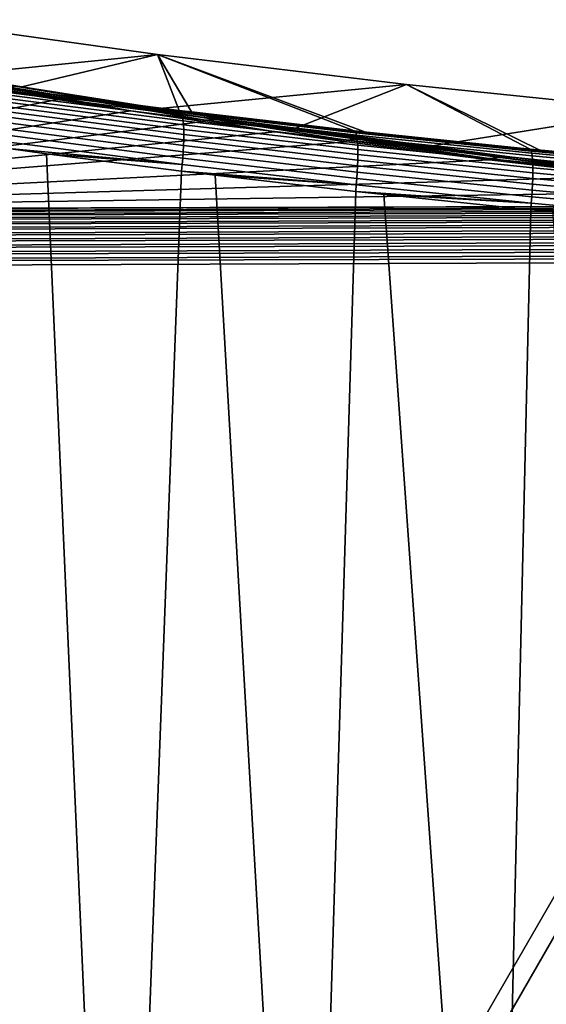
# Model space of a CAD drawing. Header units: metres. Extents: x -109 to 109, y -100 to 58.
# Tile 417 of 642: x 31 to 39, y -12 to 3. Entities that reach past the tile are written whole.
import ezdxf

# ---------------------------------------------------------------- set-up
doc = ezdxf.new("R2010")
doc.units = ezdxf.units.M
doc.layers.add('solid_21_062_100_XXX', color=7, linetype='CONTINUOUS')

msp = doc.modelspace()

# ---------------------------------------------------------------- linework, layer by layer
at = {"layer": 'solid_21_062_100_XXX'}
for points in [[(28.835571, 2.028013, -13.484472), (29.22592, 2.66965, 0.004598), (32.886032, 2.157835, 0.004598), (29.862291, 1.850468, -13.97524)], [(29.22592, 2.66965, 0.004598), (30.822872, 1.635698, 22.073257), (33.206326, 1.330965, 21.646809), (32.886032, 2.157835, 0.004598)], [(30.88382, 1.680161, -14.445942), (29.862291, 1.850468, -13.97524), (32.886032, 2.157835, 0.004598)], [(30.88382, 1.680161, -14.445942), (32.886032, 2.157835, 0.004598), (36.555103, 1.713891, 0.004598), (32.912495, 1.360612, -15.329186)], [(32.886032, 2.157835, 0.004598), (35.952805, 1.013153, 21.228325), (38.37767, 0.762123, 20.923023), (36.555103, 1.713891, 0.004598)], [(32.886032, 2.157835, 0.004598), (35.785587, 1.031485, 21.251587), (35.952805, 1.013153, 21.228325)], [(32.886032, 2.157835, 0.004598), (33.386322, 1.309045, 21.617004), (35.785587, 1.031485, 21.251587)], [(32.886032, 2.157835, 0.004598), (33.206326, 1.330965, 21.646809), (33.386322, 1.309045, 21.617004)], [(29.654354, 1.848893, -14.153419), (31.54413, 1.501533, -15.147445), (30.328085, 1.670621, -14.689511), (29.524607, 1.835862, -14.227881)], [(31.82638, 1.515866, -15.00142), (31.684223, 1.514348, -15.075094), (29.654354, 1.848893, -14.153419), (29.785679, 1.850647, -14.077585)], [(29.654354, 1.848893, -14.153419), (31.684223, 1.514348, -15.075094), (31.54413, 1.501533, -15.147445)], [(29.785679, 1.850647, -14.077585), (29.862291, 1.850468, -13.97524), (30.88382, 1.680161, -14.445942)], [(29.785679, 1.850647, -14.077585), (30.88382, 1.680161, -14.445942), (31.82638, 1.515866, -15.00142)], [(30.328085, 1.670621, -14.689511), (31.410234, 1.494886, -15.17234), (23.166414, -0.126966, -19.628342)], [(31.54413, 1.501533, -15.147445), (31.410234, 1.494886, -15.17234), (30.328085, 1.670621, -14.689511)], [(30.64171, 1.659963, 22.108091), (33.206326, 1.330965, 21.646809), (30.822872, 1.635698, 22.073257)], [(30.658113, 1.648933, 22.203033), (33.220531, 1.320381, 21.742516), (33.206326, 1.330965, 21.646809), (30.64171, 1.659963, 22.108091)], [(30.673216, 1.627628, 22.29641), (33.233578, 1.299431, 21.836645), (33.220531, 1.320381, 21.742516), (30.658113, 1.648933, 22.203033)], [(30.686485, 1.596364, 22.387224), (33.244961, 1.26842, 21.928179), (33.233578, 1.299431, 21.836645), (30.673216, 1.627628, 22.29641)], [(31.82638, 1.515866, -15.00142), (30.88382, 1.680161, -14.445942), (32.912495, 1.360612, -15.329186)], [(33.895382, 1.202045, -15.867395), (32.912495, 1.360612, -15.329186), (36.555103, 1.713891, 0.004598), (34.920467, 1.06867, -16.136124)], [(34.920467, 1.06867, -16.136124), (36.555103, 1.713891, 0.004598), (40.232231, 1.337943, 0.004598), (36.904099, 0.80393, -16.867838)], [(36.555103, 1.713891, 0.004598), (38.520229, 0.748226, 20.906935), (40.980484, 0.523424, 20.661621), (40.232231, 1.337943, 0.004598)], [(36.555103, 1.713891, 0.004598), (38.37767, 0.762123, 20.923023), (38.520229, 0.748226, 20.906935)], [(31.410234, 1.494886, -15.17234), (32.486874, 1.326993, -15.633624), (23.166414, -0.126966, -19.628342)], [(30.697771, 1.555502, 22.474426), (33.254551, 1.227712, 22.016045), (33.244961, 1.26842, 21.928179), (30.686485, 1.596364, 22.387224)], [(30.706942, 1.505517, 22.556999), (33.262238, 1.177782, 22.099215), (33.254551, 1.227712, 22.016045), (30.697771, 1.555502, 22.474426)], [(30.713888, 1.44699, 22.633989), (33.267925, 1.119215, 22.17672), (33.262238, 1.177782, 22.099215), (30.706942, 1.505517, 22.556999)], [(31.54413, 1.501533, -15.147445), (32.486874, 1.326993, -15.633624), (31.410234, 1.494886, -15.17234)], [(31.684223, 1.514348, -15.075094), (33.591644, 1.18764, -16.010744), (32.486874, 1.326993, -15.633624), (31.54413, 1.501533, -15.147445)], [(31.82638, 1.515866, -15.00142), (33.742237, 1.200495, -15.939724), (31.684223, 1.514348, -15.075094)], [(31.684223, 1.514348, -15.075094), (33.742237, 1.200495, -15.939724), (33.591644, 1.18764, -16.010744)], [(31.82638, 1.515866, -15.00142), (32.912495, 1.360612, -15.329186), (33.895382, 1.202045, -15.867395)], [(31.82638, 1.515866, -15.00142), (33.895382, 1.202045, -15.867395), (33.742237, 1.200495, -15.939724)], [(32.486874, 1.326993, -15.633624), (33.557362, 1.166908, -16.073452), (23.166414, -0.126966, -19.628342)], [(30.718531, 1.380599, 22.7045), (33.271557, 1.052694, 22.247652), (33.267925, 1.119215, 22.17672), (30.713888, 1.44699, 22.633989)], [(30.720818, 1.307115, 22.767714), (33.273079, 0.978998, 22.31118), (33.271557, 1.052694, 22.247652), (30.718531, 1.380599, 22.7045)], [(30.720718, 1.227392, 22.822897), (33.27248, 0.898988, 22.366566), (33.273079, 0.978998, 22.31118), (30.720818, 1.307115, 22.767714)], [(33.591644, 1.18764, -16.010744), (33.557362, 1.166908, -16.073452), (32.486874, 1.326993, -15.633624)], [(33.206326, 1.330965, 21.646809), (35.785587, 1.031485, 21.251587), (33.386322, 1.309045, 21.617004)], [(33.220531, 1.320381, 21.742516), (35.797554, 1.02128, 21.34796), (35.785587, 1.031485, 21.251587), (33.206326, 1.330965, 21.646809)], [(33.233578, 1.299431, 21.836645), (35.808495, 1.000648, 21.442749), (35.797554, 1.02128, 21.34796), (33.220531, 1.320381, 21.742516)], [(38.11517, 0.641413, -17.414381), (36.904099, 0.80393, -16.867838), (40.232231, 1.337943, 0.004598), (38.866905, 0.565018, -17.52809)], [(33.557362, 1.166908, -16.073452), (34.621193, 1.01458, -16.49197), (23.166414, -0.126966, -19.628342)], [(30.718239, 1.142353, 22.869408), (33.269768, 0.813599, 22.413158), (33.27248, 0.898988, 22.366566), (30.720718, 1.227392, 22.822897)], [(33.244961, 1.26842, 21.928179), (35.817951, 0.969866, 21.53491), (35.808495, 1.000648, 21.442749), (33.233578, 1.299431, 21.836645)], [(33.254551, 1.227712, 22.016045), (35.825813, 0.929296, 21.623358), (35.817951, 0.969866, 21.53491), (33.244961, 1.26842, 21.928179)], [(33.262238, 1.177782, 22.099215), (35.831985, 0.879415, 21.70705), (35.825813, 0.929296, 21.623358), (33.254551, 1.227712, 22.016045)], [(33.267925, 1.119215, 22.17672), (35.836399, 0.820811, 21.785004), (35.831985, 0.879415, 21.70705), (33.262238, 1.177782, 22.099215)], [(33.591644, 1.18764, -16.010744), (34.621193, 1.01458, -16.49197), (33.557362, 1.166908, -16.073452)], [(33.742237, 1.200495, -15.939724), (35.666504, 0.895194, -16.815006), (34.621193, 1.01458, -16.49197), (33.591644, 1.18764, -16.010744)], [(33.895382, 1.202045, -15.867395), (35.827724, 0.908357, -16.744497), (33.742237, 1.200495, -15.939724)], [(33.742237, 1.200495, -15.939724), (35.827724, 0.908357, -16.744497), (35.666504, 0.895194, -16.815006)], [(33.895382, 1.202045, -15.867395), (34.920467, 1.06867, -16.136124), (35.991997, 0.910218, -16.672659)], [(33.895382, 1.202045, -15.867395), (35.991997, 0.910218, -16.672659), (35.827724, 0.908357, -16.744497)], [(30.706272, 0.960331, 22.934366), (33.258148, 0.63073, 22.477898), (33.264973, 0.72383, 22.450415), (30.713404, 1.052987, 22.90671)], [(30.713404, 1.052987, 22.90671), (33.264973, 0.72383, 22.450415), (33.269768, 0.813599, 22.413158), (30.718239, 1.142353, 22.869408)], [(33.271557, 1.052694, 22.247652), (35.839005, 0.754172, 21.8563), (35.836399, 0.820811, 21.785004), (33.267925, 1.119215, 22.17672)], [(33.273079, 0.978998, 22.31118), (35.839764, 0.680284, 21.920101), (35.839005, 0.754172, 21.8563), (33.271557, 1.052694, 22.247652)], [(35.991997, 0.910218, -16.672659), (34.920467, 1.06867, -16.136124), (36.904099, 0.80393, -16.867838)], [(35.785587, 1.031485, 21.251587), (38.37767, 0.762123, 20.923023), (35.952805, 1.013153, 21.228325)], [(35.797554, 1.02128, 21.34796), (38.387402, 0.75229, 21.019968), (38.37767, 0.762123, 20.923023), (35.785587, 1.031485, 21.251587)], [(35.808495, 1.000648, 21.442749), (38.396194, 0.731938, 21.115324), (38.387402, 0.75229, 21.019968), (35.797554, 1.02128, 21.34796)], [(34.621193, 1.01458, -16.49197), (35.678505, 0.869844, -16.889631), (23.166414, -0.126966, -19.628342)], [(30.696926, 0.865459, 22.952059), (33.249378, 0.535388, 22.495289), (33.258148, 0.63073, 22.477898), (30.706272, 0.960331, 22.934366)], [(33.269768, 0.813599, 22.413158), (35.835743, 0.514309, 22.022312), (35.838673, 0.600015, 21.975657), (33.27248, 0.898988, 22.366566)], [(33.27248, 0.898988, 22.366566), (35.838673, 0.600015, 21.975657), (35.839764, 0.680284, 21.920101), (33.273079, 0.978998, 22.31118)], [(35.666504, 0.895194, -16.815006), (35.678505, 0.869844, -16.889631), (34.621193, 1.01458, -16.49197)], [(35.827724, 0.908357, -16.744497), (37.767761, 0.625198, -17.557486), (35.666504, 0.895194, -16.815006)], [(35.666504, 0.895194, -16.815006), (37.767761, 0.625198, -17.557486), (37.773457, 0.602601, -17.623873), (35.678505, 0.869844, -16.889631)], [(35.817951, 0.969866, 21.53491), (38.403683, 0.701357, 21.208023), (38.396194, 0.731938, 21.115324), (35.808495, 1.000648, 21.442749)], [(35.825813, 0.929296, 21.623358), (38.409786, 0.660908, 21.296967), (38.403683, 0.701357, 21.208023), (35.817951, 0.969866, 21.53491)], [(35.831985, 0.879415, 21.70705), (38.414425, 0.61107, 21.381104), (38.409786, 0.660908, 21.296967), (35.825813, 0.929296, 21.623358)], [(35.991997, 0.910218, -16.672659), (37.93969, 0.638948, -17.486626), (35.827724, 0.908357, -16.744497)], [(35.827724, 0.908357, -16.744497), (37.93969, 0.638948, -17.486626), (37.767761, 0.625198, -17.557486)], [(35.836399, 0.820811, 21.785004), (38.417545, 0.552432, 21.459436), (38.414425, 0.61107, 21.381104), (35.831985, 0.879415, 21.70705)], [(35.991997, 0.910218, -16.672659), (36.904099, 0.80393, -16.867838), (38.11517, 0.641413, -17.414381)], [(35.991997, 0.910218, -16.672659), (38.11517, 0.641413, -17.414381), (37.93969, 0.638948, -17.486626)], [(35.678505, 0.869844, -16.889631), (37.773457, 0.602601, -17.623873), (23.166414, -0.126966, -19.628342)], [(29.654879, -22.179102, 23.163458), (32.260574, -22.181927, 22.669519), (31.248692, 0.693864, 22.852884), (30.68646, 0.769343, 22.959396)], [(30.696926, 0.865459, 22.952059), (30.68646, 0.769343, 22.959396), (33.249378, 0.535388, 22.495289)], [(33.249378, 0.535388, 22.495289), (30.68646, 0.769343, 22.959396), (31.248692, 0.693864, 22.852884)], [(33.264973, 0.72383, 22.450415), (35.831009, 0.424176, 22.059517), (35.835743, 0.514309, 22.022312), (33.269768, 0.813599, 22.413158)], [(35.839005, 0.754172, 21.8563), (38.419113, 0.485688, 21.53104), (38.417545, 0.552432, 21.459436), (35.836399, 0.820811, 21.785004)], [(35.839764, 0.680284, 21.920101), (38.419109, 0.411629, 21.595068), (38.419113, 0.485688, 21.53104), (35.839005, 0.754172, 21.8563)], [(38.37767, 0.762123, 20.923023), (40.980484, 0.523424, 20.661621), (38.520229, 0.748226, 20.906935)], [(38.387402, 0.75229, 21.019968), (40.987949, 0.513929, 20.759031), (40.980484, 0.523424, 20.661621), (38.37767, 0.762123, 20.923023)], [(38.396194, 0.731938, 21.115324), (40.994556, 0.493819, 20.854855), (40.987949, 0.513929, 20.759031), (38.387402, 0.75229, 21.019968)], [(38.403683, 0.701357, 21.208023), (41.000053, 0.46341, 20.947996), (40.994556, 0.493819, 20.854855), (38.396194, 0.731938, 21.115324)], [(37.773457, 0.602601, -17.623873), (39.861874, 0.361886, -18.285234), (23.166414, -0.126966, -19.628342)], [(32.260574, -22.181927, 22.669519), (32.383881, -22.181999, 22.647903), (33.239624, 0.438816, 22.502243), (31.248692, 0.693864, 22.852884)], [(33.249378, 0.535388, 22.495289), (31.248692, 0.693864, 22.852884), (33.239624, 0.438816, 22.502243)], [(33.249378, 0.535388, 22.495289), (35.816372, 0.234909, 22.103949), (35.824528, 0.330676, 22.086838), (33.258148, 0.63073, 22.477898)], [(33.258148, 0.63073, 22.477898), (35.824528, 0.330676, 22.086838), (35.831009, 0.424176, 22.059517), (33.264973, 0.72383, 22.450415)], [(35.835743, 0.514309, 22.022312), (38.414402, 0.245143, 21.69746), (38.417534, 0.331129, 21.650761), (35.838673, 0.600015, 21.975657)], [(35.838673, 0.600015, 21.975657), (38.417534, 0.331129, 21.650761), (38.419109, 0.411629, 21.595068), (35.839764, 0.680284, 21.920101)], [(37.93969, 0.638948, -17.486626), (39.893784, 0.378641, -18.235472), (37.767761, 0.625198, -17.557486)], [(37.767761, 0.625198, -17.557486), (39.893784, 0.378641, -18.235472), (39.861874, 0.361886, -18.285234), (37.773457, 0.602601, -17.623873)], [(38.11517, 0.641413, -17.414381), (40.076458, 0.393268, -18.163368), (37.93969, 0.638948, -17.486626)], [(37.93969, 0.638948, -17.486626), (40.076458, 0.393268, -18.163368), (39.893784, 0.378641, -18.235472)], [(38.11517, 0.641413, -17.414381), (38.866905, 0.565018, -17.52809), (40.263176, 0.396637, -18.089785)], [(38.11517, 0.641413, -17.414381), (40.263176, 0.396637, -18.089785), (40.076458, 0.393268, -18.163368)], [(38.409786, 0.660908, 21.296967), (41.004368, 0.423064, 21.037348), (41.000053, 0.46341, 20.947996), (38.403683, 0.701357, 21.208023)], [(38.414425, 0.61107, 21.381104), (41.00745, 0.373261, 21.121849), (41.004368, 0.423064, 21.037348), (38.409786, 0.660908, 21.296967)], [(38.417545, 0.552432, 21.459436), (41.009262, 0.314592, 21.200493), (41.00745, 0.373261, 21.121849), (38.414425, 0.61107, 21.381104)], [(32.383881, -22.181999, 22.647903), (35.031406, -22.182148, 22.221777), (33.73494, 0.378312, 22.4214), (33.239624, 0.438816, 22.502243)], [(33.249378, 0.535388, 22.495289), (33.239624, 0.438816, 22.502243), (35.816372, 0.234909, 22.103949)], [(35.816372, 0.234909, 22.103949), (33.239624, 0.438816, 22.502243), (33.73494, 0.378312, 22.4214)], [(35.831009, 0.424176, 22.059517), (38.409752, 0.154687, 21.734613), (38.414402, 0.245143, 21.69746), (35.835743, 0.514309, 22.022312)], [(38.419113, 0.485688, 21.53104), (41.009789, 0.247756, 21.272346), (41.009262, 0.314592, 21.200493), (38.417545, 0.552432, 21.459436)], [(38.419109, 0.411629, 21.595068), (41.009018, 0.173547, 21.336554), (41.009789, 0.247756, 21.272346), (38.419113, 0.485688, 21.53104)], [(39.861874, 0.361886, -18.285234), (41.970924, 0.144717, -18.881901), (23.166414, -0.126966, -19.628342)], [(35.031406, -22.182148, 22.221777), (35.125832, -22.182104, 22.207914), (35.807373, 0.137928, 22.110559), (33.73494, 0.378312, 22.4214)], [(35.816372, 0.234909, 22.103949), (33.73494, 0.378312, 22.4214), (35.807373, 0.137928, 22.110559)], [(35.816372, 0.234909, 22.103949), (38.396141, -0.035313, 21.778641), (38.403641, 0.060831, 21.76178), (35.824528, 0.330676, 22.086838)], [(35.824528, 0.330676, 22.086838), (38.403641, 0.060831, 21.76178), (38.409752, 0.154687, 21.734613), (35.831009, 0.424176, 22.059517)], [(38.414402, 0.245143, 21.69746), (41.003639, 0.006616, 21.439079), (41.006958, 0.092847, 21.392353), (38.417534, 0.331129, 21.650761)], [(38.417534, 0.331129, 21.650761), (41.006958, 0.092847, 21.392353), (41.009018, 0.173547, 21.336554), (38.419109, 0.411629, 21.595068)], [(35.816372, 0.234909, 22.103949), (35.807373, 0.137928, 22.110559), (38.396141, -0.035313, 21.778641)], [(38.403641, 0.060831, 21.76178), (40.993385, -0.178286, 21.503208), (40.999096, -0.084121, 21.476177), (38.409752, 0.154687, 21.734613)], [(38.409752, 0.154687, 21.734613), (40.999096, -0.084121, 21.476177), (41.003639, 0.006616, 21.439079), (38.414402, 0.245143, 21.69746)], [(44.129547, -0.068957, -19.464907), (23.166414, -0.126966, -19.628342), (41.970924, 0.144717, -18.881901), (44.129009, -0.050568, -19.418442)], [(35.125832, -22.182104, 22.207914), (37.813786, -22.179329, 21.851494), (36.224052, 0.092081, 22.053381), (35.807373, 0.137928, 22.110559)], [(38.396141, -0.035313, 21.778641), (35.807373, 0.137928, 22.110559), (36.224052, 0.092081, 22.053381)], [(37.813786, -22.179329, 21.851494), (37.878719, -22.179226, 21.843794), (38.387886, -0.132663, 21.784901), (36.224052, 0.092081, 22.053381)], [(38.396141, -0.035313, 21.778641), (36.224052, 0.092081, 22.053381), (38.387886, -0.132663, 21.784901)], [(38.396141, -0.035313, 21.778641), (40.986572, -0.274758, 21.519848), (40.993385, -0.178286, 21.503208), (38.403641, 0.060831, 21.76178)], [(44.129547, -0.068957, -19.464907), (2.20382, -0.203363, -19.838242), (23.166414, -0.126966, -19.628342)], [(44.129547, -0.068957, -19.464907), (44.130081, -0.089896, -19.510279), (2.204883, -0.242691, -19.93008), (2.20382, -0.203363, -19.838242)], [(44.130081, -0.089896, -19.510279), (44.130608, -0.113322, -19.55442), (2.204883, -0.242691, -19.93008)], [(44.130608, -0.113322, -19.55442), (44.13113, -0.139162, -19.597193), (2.205933, -0.291956, -20.016993), (2.204883, -0.242691, -19.93008)], [(44.13113, -0.139162, -19.597193), (44.131645, -0.167336, -19.638464), (2.205933, -0.291956, -20.016993)], [(37.878719, -22.179226, 21.843794), (40.605457, -22.173361, 21.558975), (38.71471, -0.164664, 21.748482), (38.387886, -0.132663, 21.784901)], [(38.396141, -0.035313, 21.778641), (38.387886, -0.132663, 21.784901), (40.986572, -0.274758, 21.519848)], [(40.986572, -0.274758, 21.519848), (38.387886, -0.132663, 21.784901), (38.71471, -0.164664, 21.748482)], [(44.131645, -0.167336, -19.638464), (44.132153, -0.197757, -19.678108), (2.206956, -0.350552, -20.09791), (2.205933, -0.291956, -20.016993)], [(44.132153, -0.197757, -19.678108), (44.132648, -0.230333, -19.716003), (2.206956, -0.350552, -20.09791)], [(44.133137, -0.264962, -19.752031), (2.207941, -0.417756, -20.171833), (2.206956, -0.350552, -20.09791), (44.132648, -0.230333, -19.716003)], [(44.133137, -0.264962, -19.752031), (44.13361, -0.301537, -19.786083), (2.207941, -0.417756, -20.171833)], [(44.134071, -0.339946, -19.81805), (2.208876, -0.49274, -20.237852), (2.207941, -0.417756, -20.171833), (44.13361, -0.301537, -19.786083)], [(44.134071, -0.339946, -19.81805), (44.134514, -0.380071, -19.847837), (2.208876, -0.49274, -20.237852)], [(44.134941, -0.421787, -19.875351), (2.209748, -0.574581, -20.295153), (2.208876, -0.49274, -20.237852), (44.134514, -0.380071, -19.847837)], [(44.134941, -0.421787, -19.875351), (44.135353, -0.464966, -19.900507), (2.209748, -0.574581, -20.295153)], [(44.135742, -0.509475, -19.923227), (2.210547, -0.662269, -20.343029), (2.209748, -0.574581, -20.295153), (44.135353, -0.464966, -19.900507)], [(44.135742, -0.509475, -19.923227), (44.136108, -0.555176, -19.943443), (2.210547, -0.662269, -20.343029)], [(44.136456, -0.601929, -19.96109), (2.211263, -0.754723, -20.380892), (2.210547, -0.662269, -20.343029), (44.136108, -0.555176, -19.943443)], [(44.136456, -0.601929, -19.96109), (44.13678, -0.64959, -19.976116), (2.211263, -0.754723, -20.380892)], [(44.13678, -0.64959, -19.976116), (44.137081, -0.698011, -19.988472), (2.211887, -0.850806, -20.408274), (2.211263, -0.754723, -20.380892)], [(44.137081, -0.698011, -19.988472), (44.137356, -0.747044, -19.998123), (2.211887, -0.850806, -20.408274)], [(44.137356, -0.747044, -19.998123), (44.137608, -0.796537, -20.005035), (2.212412, -0.949332, -20.424837), (2.211887, -0.850806, -20.408274)], [(44.137608, -0.796537, -20.005035), (44.137829, -0.846337, -20.009192), (2.212412, -0.949332, -20.424837)], [(44.137829, -0.846337, -20.009192), (44.138027, -0.896292, -20.010578), (23.175426, -0.972689, -20.220478), (2.212412, -0.949332, -20.424837)], [(17.148014, -22.086779, -20.280832), (23.175426, -0.972689, -20.220478), (44.138027, -0.896292, -20.010578), (31.916618, -22.060759, -20.132952)], [(31.916618, -22.060759, -20.132952), (44.138027, -0.896292, -20.010578), (44.447407, -0.901092, -20.007481), (32.278339, -22.059999, -20.12933)], [(32.278339, -22.059999, -20.12933), (44.447407, -0.901092, -20.007481), (44.45985, -0.901517, -20.007355)], [(46.667332, -22.023781, -19.985252), (32.278339, -22.059999, -20.12933), (44.45985, -0.901517, -20.007355), (44.786037, -0.918545, -20.004089)]]:
    msp.add_3dface(points, dxfattribs=at)

doc.saveas('drawing.dxf')
